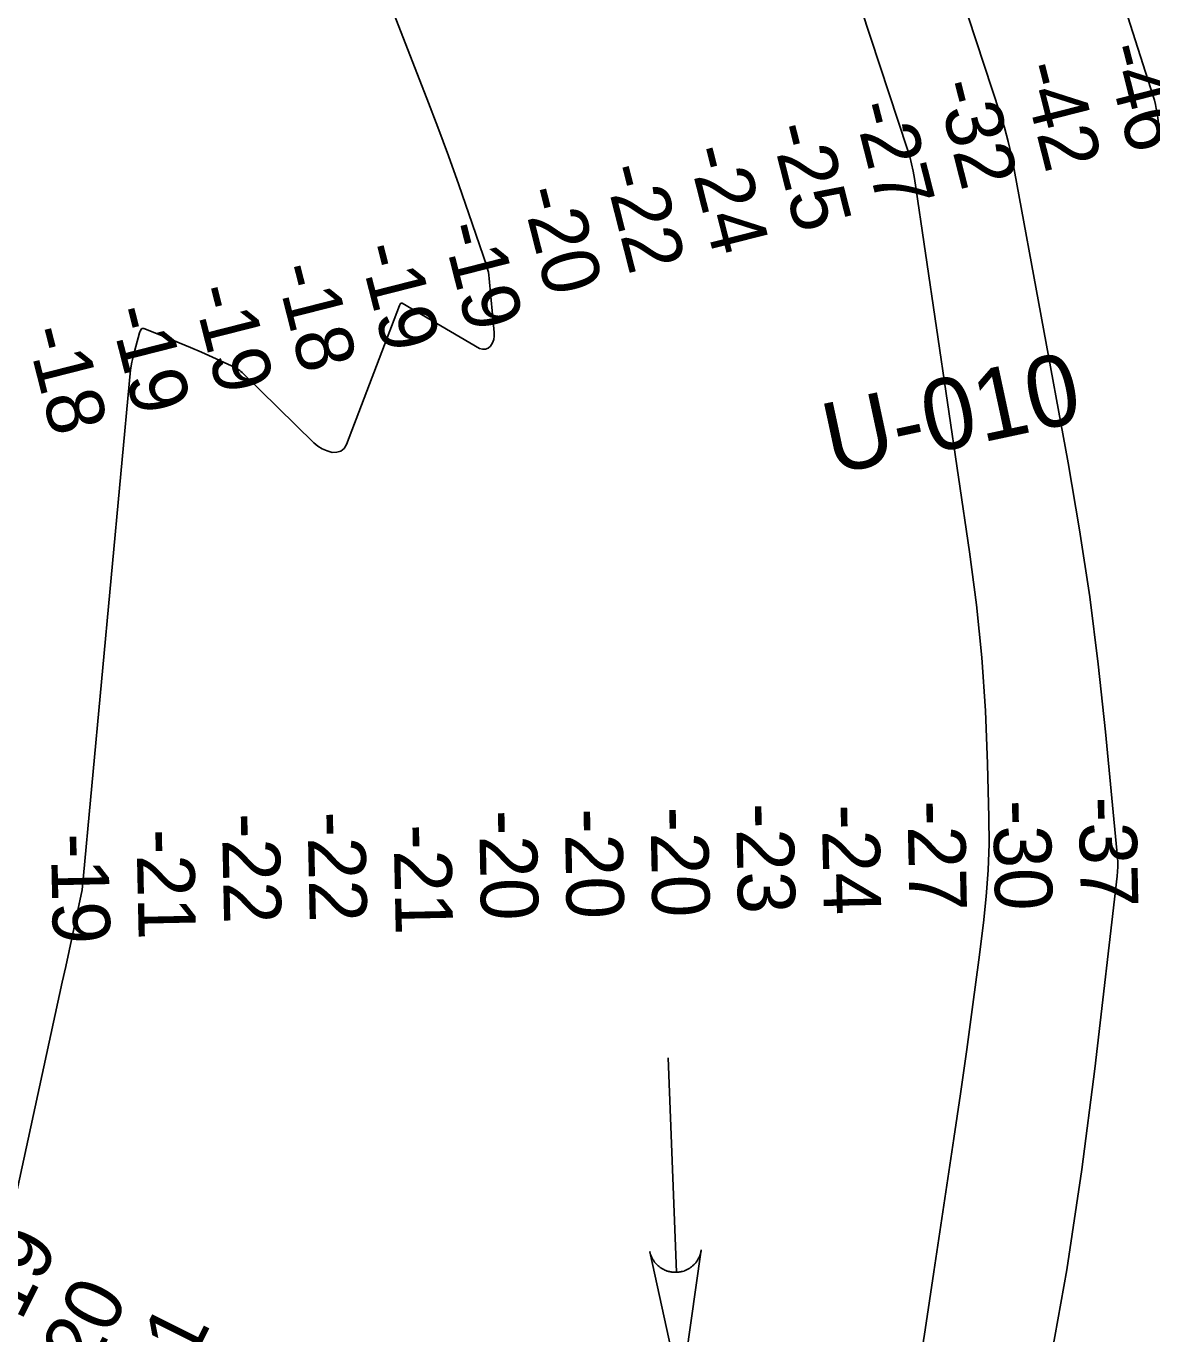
# Model space of a CAD drawing. Extents: x 3329332 to 3367211, y 631066 to 656469.
# Drawn here: x 3350490 to 3351803, y 636716 to 638242 of the extents above; entities that cross this region are included whole.
import ezdxf

# ---------------------------------------------------------------- set-up
doc = ezdxf.new("R2010")
doc.units = 0
for name, color, linetype in [('V-RIVR-RANG', 7, 'Continuous'), ('V-RIVR-RANG-IDEN', 7, 'Continuous'), ('V-STRM-FLOW', 7, 'Continuous'), ('V-TOPO-DPTH', 7, 'Continuous'), ('V-TOPO-MAJR', 7, 'Continuous'), ('V-TOPO-MINR', 7, 'Continuous')]:
    doc.layers.add(name, color=color, linetype=linetype)

msp = doc.modelspace()

# ---------------------------------------------------------------- linework, layer by layer
at = {"layer": 'V-STRM-FLOW'}
msp.add_line((3351239.2, 637038.3), (3351248.6, 636788.1), dxfattribs=at)
msp.add_lwpolyline([(3351277.6, 636814.2), (3351253.9, 636646.6), (3351217.7, 636812), (3351218.5, 636809), (3351219.5, 636806.3), (3351220, 636805.2), (3351220.5, 636804.3), (3351221.1, 636803.2), (3351221.8, 636802.1), (3351222.4, 636801.3), (3351223.2, 636800.1), (3351224.2, 636798.9), (3351224.7, 636798.2), (3351225.5, 636797.4), (3351226.6, 636796.4), (3351227.4, 636795.6), (3351228.4, 636794.8), (3351229, 636794.3), (3351229.7, 636793.8), (3351230.6, 636793.2), (3351231.5, 636792.6), (3351232.3, 636792.1), (3351233, 636791.7), (3351234.1, 636791.2), (3351235.2, 636790.7), (3351236.1, 636790.3), (3351237.1, 636789.9), (3351238, 636789.6), (3351238.8, 636789.3), (3351239.4, 636789.2), (3351240.4, 636788.9), (3351241.4, 636788.7), (3351242.4, 636788.5), (3351243.4, 636788.4), (3351244.3, 636788.3), (3351245.3, 636788.2), (3351246.1, 636788.1), (3351247.3, 636788.1), (3351248.6, 636788.1), (3351249, 636788.1), (3351249.6, 636788.2), (3351250.4, 636788.2), (3351251.1, 636788.3), (3351251.8, 636788.4), (3351252.4, 636788.5), (3351253.2, 636788.6), (3351253.7, 636788.7), (3351254.5, 636788.9), (3351255.3, 636789.1), (3351255.8, 636789.2), (3351257.1, 636789.6), (3351257.7, 636789.9), (3351258.2, 636790), (3351259, 636790.3), (3351259.6, 636790.6), (3351260.3, 636790.9), (3351261.1, 636791.3), (3351261.9, 636791.7), (3351262.5, 636792), (3351262.9, 636792.3), (3351263.6, 636792.7), (3351264.2, 636793.1), (3351264.8, 636793.5), (3351265.5, 636794), (3351266.1, 636794.5), (3351266.9, 636795.1), (3351267.5, 636795.6), (3351268.1, 636796.2), (3351268.7, 636796.7), (3351269.2, 636797.2), (3351269.7, 636797.7), (3351270.4, 636798.4), (3351270.4, 636798.5), (3351270.8, 636798.9), (3351271.1, 636799.3), (3351271.5, 636799.8), (3351272, 636800.5), (3351272.4, 636801.1), (3351272.8, 636801.6), (3351273.2, 636802.2), (3351273.6, 636802.9), (3351273.9, 636803.4), (3351274.2, 636804), (3351274.7, 636804.8), (3351274.9, 636805.4), (3351275.1, 636805.8), (3351275.3, 636806.1), (3351275.5, 636806.6), (3351275.8, 636807.2), (3351276, 636807.8), (3351276.2, 636808.4), (3351276.4, 636809), (3351276.7, 636809.8), (3351276.8, 636810.3), (3351277, 636811.1), (3351277.2, 636812), (3351277.4, 636812.6), (3351277.5, 636813.1), (3351277.6, 636813.6), (3351277.6, 636814)], close=True, dxfattribs=at)
at = {"layer": 'V-TOPO-DPTH'}
for points in [[(3351326.9, 639051.5), (3351626.4, 638139.9), (3351631.3, 638123.9), (3351635.8, 638107.8), (3351639.6, 638091.5), (3351642.9, 638075.2), (3351705.7, 637732.6), (3351719, 637654.5), (3351730.9, 637576.3), (3351740.7, 637497.8), (3351749.2, 637419), (3351763.1, 637272.2), (3351763.5, 637266.8), (3351763.6, 637261.3), (3351763.4, 637255.9), (3351762.9, 637250.4), (3351737, 637025.6), (3351721.7, 636908), (3351704.1, 636790.8), (3351683, 636674.2)], [(3351326.9, 639051.5), (3351626.4, 638139.9), (3351631.3, 638123.9), (3351635.8, 638107.8), (3351639.6, 638091.5), (3351642.9, 638075.2), (3351705.7, 637732.6), (3351719, 637654.5), (3351730.9, 637576.3), (3351740.7, 637497.8), (3351749.2, 637419), (3351763.1, 637272.2), (3351763.5, 637266.8), (3351763.6, 637261.3), (3351763.4, 637255.9), (3351762.9, 637250.4), (3351737, 637025.6), (3351721.7, 636908), (3351704.1, 636790.8), (3351683, 636674.2)], [(3350458.4, 636789.2), (3350532.1, 637126.5), (3350536.1, 637144.8), (3350540, 637163.1), (3350543.9, 637181.4), (3350547.8, 637199.7), (3350555.1, 637234.3), (3350611.5, 637841.2), (3350613.4, 637850.3), (3350615.5, 637859.4), (3350617.8, 637868.5), (3350622, 637884.4), (3350622.4, 637885.5), (3350622.8, 637886.5), (3350624.6, 637889.1), (3350625.4, 637889.5), (3350626.3, 637889.6), (3350627.3, 637889.4), (3350655.5, 637878.1), (3350668.5, 637872.8), (3350681.5, 637867.4), (3350694.4, 637861.8), (3350707.3, 637856.1), (3350729.5, 637846.1), (3350731.2, 637845.3), (3350732.8, 637844.5), (3350736, 637842.6), (3350739.1, 637840.5), (3350740.5, 637839.3), (3350741.9, 637838.1), (3350825.5, 637756.2), (3350830.3, 637752.3), (3350835.4, 637749), (3350841, 637746.6), (3350846.9, 637744.9), (3350852.3, 637745), (3350857, 637746.4), (3350860.8, 637749.6), (3350863.8, 637754.1), (3350925.6, 637916.3), (3350926.4, 637918), (3350927.1, 637918.9), (3350927.5, 637919.2), (3350928.5, 637919), (3351019, 637866.3), (3351022.5, 637865.3), (3351025.9, 637865.2), (3351028.9, 637866.6), (3351031.8, 637869), (3351033.9, 637872.7), (3351035.4, 637876.5), (3351036, 637880.6), (3351036.1, 637884.8), (3351030.3, 637948), (3351029.8, 637951.6), (3351029.2, 637955.2), (3351028.3, 637958.7), (3351027.3, 637962.2), (3351006.6, 638023.2), (3350994.8, 638057.1), (3350982.8, 638090.9), (3350970.3, 638124.5), (3350957.5, 638158), (3350671.4, 638893.1)], [(3350458.4, 636789.2), (3350532.1, 637126.5), (3350536.1, 637144.8), (3350540, 637163.1), (3350543.9, 637181.4), (3350547.8, 637199.7), (3350555.1, 637234.3), (3350611.5, 637841.2), (3350613.4, 637850.3), (3350615.5, 637859.4), (3350617.8, 637868.5), (3350622, 637884.4), (3350622.4, 637885.5), (3350622.8, 637886.5), (3350624.6, 637889.1), (3350625.4, 637889.5), (3350626.3, 637889.6), (3350627.3, 637889.4), (3350655.5, 637878.1), (3350668.5, 637872.8), (3350681.5, 637867.4), (3350694.4, 637861.8), (3350707.3, 637856.1), (3350729.5, 637846.1), (3350731.2, 637845.3), (3350732.8, 637844.5), (3350736, 637842.6), (3350739.1, 637840.5), (3350740.5, 637839.3), (3350741.9, 637838.1), (3350825.5, 637756.2), (3350830.3, 637752.3), (3350835.4, 637749), (3350841, 637746.6), (3350846.9, 637744.9), (3350852.3, 637745), (3350857, 637746.4), (3350860.8, 637749.6), (3350863.8, 637754.1), (3350925.6, 637916.3), (3350926.4, 637918), (3350927.1, 637918.9), (3350927.5, 637919.2), (3350928.5, 637919), (3351019, 637866.3), (3351022.5, 637865.3), (3351025.9, 637865.2), (3351028.9, 637866.6), (3351031.8, 637869), (3351033.9, 637872.7), (3351035.4, 637876.5), (3351036, 637880.6), (3351036.1, 637884.8), (3351030.3, 637948), (3351029.8, 637951.6), (3351029.2, 637955.2), (3351028.3, 637958.7), (3351027.3, 637962.2), (3351006.6, 638023.2), (3350994.8, 638057.1), (3350982.8, 638090.9), (3350970.3, 638124.5), (3350957.5, 638158), (3350671.4, 638893.1)], [(3351442.8, 638328), (3351518.4, 638098.5), (3351520.9, 638090.1), (3351523.1, 638081.7), (3351524.9, 638073.2), (3351526.4, 638064.6), (3351590.7, 637628.8), (3351598.7, 637567.2), (3351605.1, 637505.5), (3351609.2, 637443.5), (3351611.8, 637381.5), (3351613.3, 637318.7), (3351613.4, 637288), (3351612.5, 637257.3), (3351610.2, 637226.7), (3351607, 637196.1), (3351601.4, 637152.7), (3351594.6, 637100.5), (3351587.5, 637048.3), (3351580.1, 636996.2), (3351572.5, 636944.1), (3351549.1, 636788.5), (3351538.8, 636721.1), (3351528.3, 636653.8)], [(3351528.3, 636653.8), (3351538.8, 636721.1), (3351549.1, 636788.5), (3351572.5, 636944.1), (3351580.1, 636996.2), (3351587.5, 637048.3), (3351594.6, 637100.5), (3351601.4, 637152.7), (3351607, 637196.1), (3351610.2, 637226.7), (3351612.5, 637257.3), (3351613.4, 637288), (3351613.3, 637318.7), (3351611.8, 637381.5), (3351609.2, 637443.5), (3351605.1, 637505.5), (3351598.7, 637567.2), (3351590.7, 637628.8), (3351526.4, 638064.6), (3351524.9, 638073.2), (3351523.1, 638081.7), (3351520.9, 638090.1), (3351518.4, 638098.5), (3351442.8, 638328)]]:
    msp.add_lwpolyline(points, dxfattribs=at)
at = {"layer": 'V-TOPO-MAJR'}
msp.add_lwpolyline([(3351733.8, 638384.1), (3351805, 638160.6), (3351806.4, 638155.9), (3351807.6, 638151.1), (3351808.6, 638146.2), (3351809.4, 638141.3), (3351824, 638030.8), (3351831.3, 637970.6), (3351837.5, 637910.3), (3351842.2, 637849.8), (3351845.9, 637789.3), (3351870.8, 637279.4), (3351871, 637270.2), (3351871, 637261), (3351870.5, 637251.8), (3351869.8, 637242.6), (3351844.6, 636996.8), (3351837.5, 636924.7), (3351830.7, 636852.6), (3351824.4, 636780.4), (3351818.5, 636708.2)], dxfattribs=at)
at = {"layer": 'V-TOPO-MINR'}
for points in [[(3351326.9, 639051.5), (3351626.4, 638139.9), (3351631.3, 638123.9), (3351635.8, 638107.8), (3351639.6, 638091.5), (3351642.9, 638075.2), (3351705.7, 637732.6), (3351719, 637654.5), (3351730.9, 637576.3), (3351740.7, 637497.8), (3351749.2, 637419), (3351763.1, 637272.2), (3351763.5, 637266.8), (3351763.6, 637261.3), (3351763.4, 637255.9), (3351762.9, 637250.4), (3351737, 637025.6), (3351721.7, 636908), (3351704.1, 636790.8), (3351683, 636674.2)], [(3350671.4, 638893.1), (3350957.5, 638158), (3350970.3, 638124.5), (3350982.8, 638090.9), (3350994.8, 638057.1), (3351006.6, 638023.2), (3351027.3, 637962.2), (3351028.3, 637958.7), (3351029.2, 637955.2), (3351029.8, 637951.6), (3351030.3, 637948), (3351036.1, 637884.8), (3351036, 637880.6), (3351035.4, 637876.5), (3351033.9, 637872.7), (3351031.8, 637869), (3351028.9, 637866.6), (3351025.9, 637865.2), (3351022.5, 637865.3), (3351019, 637866.3), (3350928.5, 637919), (3350927.5, 637919.2), (3350927.1, 637918.9), (3350926.4, 637918), (3350925.6, 637916.3), (3350863.8, 637754.1), (3350860.8, 637749.6), (3350857, 637746.4), (3350852.3, 637745), (3350846.9, 637744.9), (3350841, 637746.6), (3350835.4, 637749), (3350830.3, 637752.3), (3350825.5, 637756.2), (3350741.9, 637838.1), (3350740.5, 637839.3), (3350739.1, 637840.5), (3350736, 637842.6), (3350732.8, 637844.5), (3350731.2, 637845.3), (3350729.5, 637846.1), (3350707.3, 637856.1), (3350694.4, 637861.8), (3350681.5, 637867.4), (3350668.5, 637872.8), (3350655.5, 637878.1), (3350627.3, 637889.4), (3350626.3, 637889.6), (3350625.4, 637889.5), (3350624.6, 637889.1), (3350622.8, 637886.5), (3350622.4, 637885.5), (3350622, 637884.4), (3350617.8, 637868.5), (3350615.5, 637859.4), (3350613.4, 637850.3), (3350611.5, 637841.2), (3350555.1, 637234.3), (3350547.8, 637199.7), (3350543.9, 637181.4), (3350540, 637163.1), (3350536.1, 637144.8), (3350532.1, 637126.5), (3350458.4, 636789.2)], [(3351442.8, 638328), (3351518.4, 638098.5), (3351520.9, 638090.1), (3351523.1, 638081.7), (3351524.9, 638073.2), (3351526.4, 638064.6), (3351590.7, 637628.8), (3351598.7, 637567.2), (3351605.1, 637505.5), (3351609.2, 637443.5), (3351611.8, 637381.5), (3351613.3, 637318.7), (3351613.4, 637288), (3351612.5, 637257.3), (3351610.2, 637226.7), (3351607, 637196.1), (3351601.4, 637152.7), (3351594.6, 637100.5), (3351587.5, 637048.3), (3351580.1, 636996.2), (3351572.5, 636944.1), (3351549.1, 636788.5), (3351538.8, 636721.1), (3351528.3, 636653.8)]]:
    msp.add_lwpolyline(points, dxfattribs=at)

# ---------------------------------------------------------------- texts
at = {"layer": 'V-RIVR-RANG'}
for s, rotation, p in [('-46', 284.2653, (3351746.6, 638216.4)), ('-42', 284.2653, (3351649, 638194.5)), ('-32', 284.2653, (3351551.1, 638173.7)), ('-27', 284.2653, (3351454.3, 638148.8)), ('-25', 284.2653, (3351357.6, 638123.4)), ('-24', 284.2653, (3351261, 638097.2)), ('-22', 284.2653, (3351163.3, 638075.6)), ('-20', 284.2653, (3351066.8, 638049.4)), ('-19', 284.2653, (3350974.3, 638007.6)), ('-19', 284.2653, (3350877.3, 637983.2)), ('-18', 284.2653, (3350780.1, 637959.6)), ('-19', 284.2653, (3350683.3, 637934.4)), ('-19', 284.2653, (3350586.4, 637910)), ('-18', 284.2653, (3350489.2, 637886.4)), ('-23', 271.2106, (3351318, 637335.2)), ('-27', 271.2106, (3351518, 637338.4)), ('-30', 271.2106, (3351618, 637339)), ('-37', 271.2106, (3351718, 637342.7)), ('-22', 271.2106, (3350718.2, 637323.5)), ('-22', 271.2106, (3350818.1, 637325.4)), ('-20', 271.2106, (3351018.2, 637327.3)), ('-20', 271.2106, (3351118.1, 637329.1)), ('-20', 271.2106, (3351218.1, 637331)), ('-24', 271.2106, (3351418.1, 637333.7)), ('-21', 271.2106, (3350618.5, 637305)), ('-21', 271.2106, (3350918.5, 637310.6)), ('-19', 271.2106, (3350518.6, 637300)), ('-19', 63.4777, (3350470.5, 636703.3)), ('-20', 63.4777, (3350551.8, 636642.4)), ('-21', 63.4777, (3350647.8, 636610.7))]:
    msp.add_text(s, height=67, rotation=rotation, dxfattribs=at).set_placement(p)
at = {"layer": 'V-RIVR-RANG-IDEN'}
msp.add_text('U-010', height=83, rotation=12.107, dxfattribs=at).set_placement((3351430, 637718.8))

doc.saveas('drawing.dxf')
